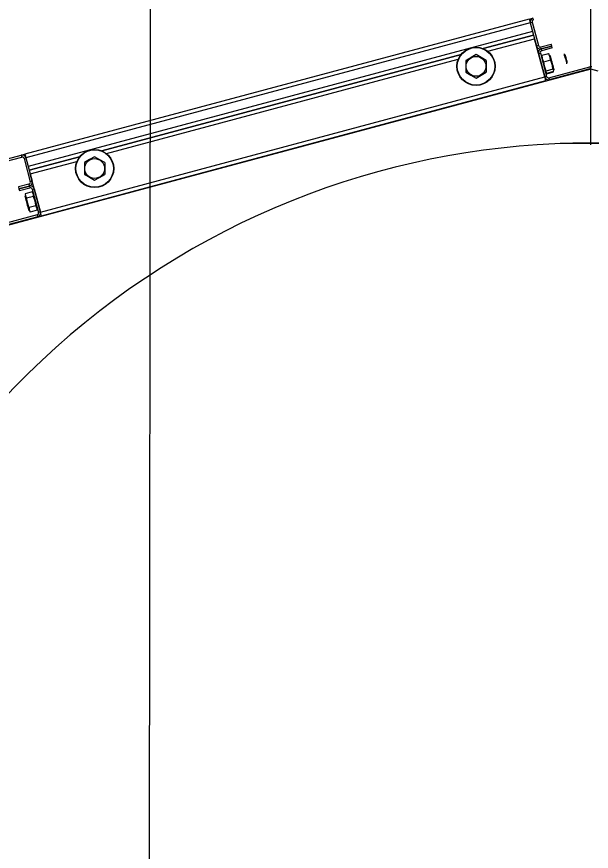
# Model space of a CAD drawing. Extents: x -264205 to -263659, y -1242401 to -1242060.
# Drawn here: x -263795.51 to -263795.082, y -1242142.97 to -1242142.348 of the extents above; entities that cross this region are included whole.
import ezdxf

# ---------------------------------------------------------------- set-up
doc = ezdxf.new("R2010")
doc.units = 0
doc.layers.add('KFA_SO_10-1_PLACHTY', color=7, linetype='Continuous')
doc.layers.add('SITUACIA_DSP_2D', color=7, linetype='Continuous')

msp = doc.modelspace()

# ---------------------------------------------------------------- linework, layer by layer
at = {"layer": 'KFA_SO_10-1_PLACHTY'}
msp.add_lwpolyline([(-263795.396, -1242226.823), (-263795.427, -1242195.892), (-263795.456, -1242167.905), (-263795.427, -1242160.909), (-263795.402, -1242132.887), (-263795.428, -1242101.98)], dxfattribs=at)
at = {"layer": 'SITUACIA_DSP_2D'}
for p, q in [((-263795.0819, -1242142.44311), (-263795.0819, -1242142.24646)), ((-263795.12778, -1242142.34929), (-263795.50401, -1242142.4501)), ((-263795.12705, -1242142.35205), (-263795.50328, -1242142.45286)), ((-263795.12778, -1242142.34929), (-263795.12503, -1242142.34856)), ((-263795.12778, -1242142.34929), (-263795.12777, -1242142.34935)), ((-263795.12777, -1242142.34935), (-263795.12773, -1242142.3495)), ((-263795.12773, -1242142.3495), (-263795.12766, -1242142.34976)), ((-263795.12766, -1242142.34976), (-263795.12757, -1242142.3501)), ((-263795.12757, -1242142.3501), (-263795.12746, -1242142.35052)), ((-263795.12746, -1242142.35052), (-263795.12733, -1242142.35099)), ((-263795.12733, -1242142.35099), (-263795.12719, -1242142.35151)), ((-263795.12719, -1242142.35151), (-263795.12705, -1242142.35205)), ((-263795.12705, -1242142.35205), (-263795.12567, -1242142.35168)), ((-263795.12705, -1242142.35205), (-263795.12533, -1242142.35847)), ((-263795.12705, -1242142.35205), (-263795.12238, -1242142.36948)), ((-263795.12567, -1242142.35168), (-263795.121, -1242142.36911)), ((-263795.12466, -1242142.34993), (-263795.12503, -1242142.34856)), ((-263795.12533, -1242142.35847), (-263795.50155, -1242142.45928)), ((-263795.16221, -1242142.3713), (-263795.12459, -1242142.36122)), ((-263795.12459, -1242142.36122), (-263795.16221, -1242142.3713)), ((-263795.15872, -1242142.37332), (-263795.12385, -1242142.36398)), ((-263795.11623, -1242142.39242), (-263795.12385, -1242142.36398)), ((-263795.121, -1242142.36911), (-263795.12238, -1242142.36948)), ((-263795.11925, -1242142.37012), (-263795.11145, -1242142.36803)), ((-263795.11888, -1242142.3715), (-263795.11925, -1242142.37012)), ((-263795.11109, -1242142.36941), (-263795.11888, -1242142.3715)), ((-263795.11888, -1242142.3715), (-263795.11109, -1242142.36941)), ((-263795.11852, -1242142.37287), (-263795.11888, -1242142.3715)), ((-263795.11072, -1242142.37078), (-263795.11852, -1242142.37287)), ((-263795.11109, -1242142.36941), (-263795.11145, -1242142.36803)), ((-263795.11072, -1242142.37078), (-263795.11109, -1242142.36941)), ((-263795.44668, -1242142.44753), (-263795.17873, -1242142.37573)), ((-263795.17873, -1242142.37573), (-263795.44668, -1242142.44753)), ((-263795.17127, -1242142.37791), (-263795.17512, -1242142.38014)), ((-263795.16752, -1242142.37575), (-263795.17127, -1242142.37791)), ((-263795.16367, -1242142.37798), (-263795.16752, -1242142.37575)), ((-263795.15992, -1242142.38014), (-263795.16367, -1242142.37798)), ((-263795.1209, -1242142.37499), (-263795.12102, -1242142.37453)), ((-263795.1209, -1242142.37499), (-263795.11952, -1242142.37462)), ((-263795.1209, -1242142.37499), (-263795.11623, -1242142.39242)), ((-263795.11952, -1242142.37462), (-263795.11485, -1242142.39205)), ((-263795.11851, -1242142.37708), (-263795.11848, -1242142.37673)), ((-263795.11848, -1242142.37673), (-263795.1184, -1242142.37653)), ((-263795.11847, -1242142.3763), (-263795.11336, -1242142.37493)), ((-263795.1133, -1242142.37516), (-263795.1184, -1242142.37653)), ((-263795.1184, -1242142.37653), (-263795.11822, -1242142.37864)), ((-263795.1129, -1242142.37588), (-263795.1133, -1242142.37516)), ((-263795.1133, -1242142.37516), (-263795.11313, -1242142.3753)), ((-263795.11313, -1242142.3753), (-263795.11293, -1242142.37558)), ((-263795.11217, -1242142.37792), (-263795.1129, -1242142.37588)), ((-263795.11242, -1242142.37618), (-263795.11237, -1242142.37634)), ((-263795.11237, -1242142.37634), (-263795.11224, -1242142.37683)), ((-263795.11224, -1242142.37683), (-263795.11203, -1242142.37763)), ((-263795.11199, -1242142.38003), (-263795.11217, -1242142.37792)), ((-263795.11203, -1242142.37763), (-263795.11175, -1242142.37868)), ((-263795.10188, -1242142.3753), (-263795.10188, -1242142.37531)), ((-263795.10188, -1242142.37531), (-263795.10182, -1242142.37555)), ((-263795.10182, -1242142.37555), (-263795.10167, -1242142.3761)), ((-263795.10167, -1242142.3761), (-263795.10145, -1242142.3769)), ((-263795.10145, -1242142.3769), (-263795.10119, -1242142.37789)), ((-263795.10119, -1242142.37789), (-263795.1009, -1242142.37897)), ((-263795.10101, -1242142.37582), (-263795.10101, -1242142.3758)), ((-263795.10094, -1242142.37606), (-263795.10101, -1242142.37582)), ((-263795.1008, -1242142.37661), (-263795.10094, -1242142.37606)), ((-263795.10059, -1242142.37739), (-263795.1008, -1242142.37661)), ((-263795.10034, -1242142.37832), (-263795.10059, -1242142.37739)), ((-263795.44319, -1242142.44954), (-263795.18074, -1242142.37922)), ((-263795.17512, -1242142.38014), (-263795.17512, -1242142.38393)), ((-263795.17512, -1242142.38393), (-263795.17512, -1242142.38781)), ((-263795.15992, -1242142.38014), (-263795.15992, -1242142.38393)), ((-263795.15992, -1242142.38393), (-263795.15992, -1242142.38781)), ((-263795.11822, -1242142.37864), (-263795.11749, -1242142.38069)), ((-263795.11749, -1242142.38069), (-263795.1171, -1242142.3814)), ((-263795.11199, -1242142.38003), (-263795.1171, -1242142.3814)), ((-263795.1171, -1242142.3814), (-263795.11672, -1242142.38425)), ((-263795.11672, -1242142.38425), (-263795.11579, -1242142.38706)), ((-263795.11152, -1242142.38102), (-263795.11199, -1242142.38003)), ((-263795.11175, -1242142.37868), (-263795.11142, -1242142.37991)), ((-263795.11059, -1242142.38384), (-263795.11152, -1242142.38102)), ((-263795.11142, -1242142.37991), (-263795.11106, -1242142.38126)), ((-263795.11106, -1242142.38126), (-263795.11069, -1242142.38263)), ((-263795.11069, -1242142.38263), (-263795.11034, -1242142.38395)), ((-263795.11021, -1242142.38669), (-263795.11059, -1242142.38384)), ((-263795.11034, -1242142.38395), (-263795.11002, -1242142.38511)), ((-263795.1009, -1242142.37897), (-263795.10061, -1242142.38005)), ((-263795.10061, -1242142.38005), (-263795.10035, -1242142.38104)), ((-263795.10035, -1242142.38104), (-263795.10013, -1242142.38184)), ((-263795.10007, -1242142.3793), (-263795.10034, -1242142.37832)), ((-263795.10013, -1242142.38184), (-263795.09998, -1242142.38239)), ((-263795.09983, -1242142.38022), (-263795.10007, -1242142.3793)), ((-263795.09998, -1242142.38239), (-263795.09992, -1242142.38263)), ((-263795.09992, -1242142.38263), (-263795.09992, -1242142.38264)), ((-263795.09962, -1242142.38099), (-263795.09983, -1242142.38022)), ((-263795.09948, -1242142.38153), (-263795.09962, -1242142.38099)), ((-263795.09941, -1242142.38176), (-263795.09948, -1242142.38153)), ((-263795.09941, -1242142.38177), (-263795.09941, -1242142.38176)), ((-263795.0819, -1242142.38664), (-263795.53244, -1242142.50736)), ((-263795.17512, -1242142.38781), (-263795.17512, -1242142.38892)), ((-263795.17512, -1242142.38892), (-263795.17137, -1242142.39108)), ((-263795.16377, -1242142.39114), (-263795.15992, -1242142.38892)), ((-263795.15992, -1242142.38781), (-263795.15992, -1242142.38892)), ((-263795.11579, -1242142.38706), (-263795.11532, -1242142.38805)), ((-263795.11539, -1242142.38826), (-263795.11546, -1242142.38901)), ((-263795.11546, -1242142.38901), (-263795.11506, -1242142.38965)), ((-263795.11532, -1242142.38805), (-263795.11539, -1242142.38826)), ((-263795.11021, -1242142.38669), (-263795.11532, -1242142.38805)), ((-263795.11506, -1242142.38965), (-263795.11484, -1242142.38984)), ((-263795.10973, -1242142.38847), (-263795.11484, -1242142.38984)), ((-263795.11478, -1242142.39007), (-263795.10967, -1242142.3887)), ((-263795.11311, -1242142.39306), (-263795.08264, -1242142.3849)), ((-263795.11274, -1242142.39444), (-263795.08227, -1242142.38627)), ((-263795.11004, -1242142.38682), (-263795.11021, -1242142.38669)), ((-263795.1096, -1242142.38746), (-263795.11004, -1242142.38682)), ((-263795.11002, -1242142.38511), (-263795.10977, -1242142.38607)), ((-263795.10977, -1242142.38607), (-263795.10959, -1242142.38674)), ((-263795.10973, -1242142.38847), (-263795.10963, -1242142.3882)), ((-263795.10963, -1242142.3882), (-263795.1096, -1242142.38746)), ((-263795.10959, -1242142.38674), (-263795.10949, -1242142.3871)), ((-263795.10949, -1242142.3871), (-263795.10948, -1242142.38715)), ((-263795.08264, -1242142.3849), (-263795.08227, -1242142.38627)), ((-263795.07642, -1242142.38811), (-263795.0819, -1242142.38664)), ((-263795.49246, -1242142.49323), (-263795.11623, -1242142.39242)), ((-263795.49172, -1242142.49598), (-263795.11549, -1242142.39517)), ((-263795.17137, -1242142.39108), (-263795.16752, -1242142.3933)), ((-263795.16752, -1242142.3933), (-263795.16377, -1242142.39114)), ((-263795.11485, -1242142.39205), (-263795.11623, -1242142.39242)), ((-263795.11611, -1242142.39288), (-263795.11623, -1242142.39242)), ((-263795.11608, -1242142.39296), (-263795.11623, -1242142.39242)), ((-263795.11595, -1242142.39348), (-263795.11608, -1242142.39296)), ((-263795.11582, -1242142.39395), (-263795.11595, -1242142.39348)), ((-263795.11571, -1242142.39437), (-263795.11582, -1242142.39395)), ((-263795.11562, -1242142.39471), (-263795.11571, -1242142.39437)), ((-263795.11555, -1242142.39496), (-263795.11562, -1242142.39471)), ((-263795.11551, -1242142.39512), (-263795.11555, -1242142.39496)), ((-263795.11549, -1242142.39517), (-263795.11551, -1242142.39512)), ((-263795.11274, -1242142.39444), (-263795.11311, -1242142.39306)), ((-263795.10485, -1242142.44177), (-263795.05896, -1242142.44177)), ((-263795.59302, -1242142.47395), (-263795.50677, -1242142.45084)), ((-263795.59265, -1242142.47533), (-263795.5064, -1242142.45222)), ((-263795.50677, -1242142.45084), (-263795.50401, -1242142.4501)), ((-263795.50677, -1242142.45084), (-263795.5064, -1242142.45222)), ((-263795.50401, -1242142.4501), (-263795.504, -1242142.45016)), ((-263795.504, -1242142.45016), (-263795.50396, -1242142.45031)), ((-263795.50396, -1242142.45031), (-263795.50389, -1242142.45057)), ((-263795.50389, -1242142.45057), (-263795.5038, -1242142.45091)), ((-263795.5038, -1242142.45091), (-263795.50368, -1242142.45133)), ((-263795.50368, -1242142.45133), (-263795.50356, -1242142.4518)), ((-263795.50356, -1242142.4518), (-263795.50342, -1242142.45232)), ((-263795.50342, -1242142.45232), (-263795.50328, -1242142.45286)), ((-263795.50082, -1242142.46203), (-263795.46319, -1242142.45195)), ((-263795.46319, -1242142.45195), (-263795.50082, -1242142.46203)), ((-263795.45198, -1242142.45197), (-263795.45573, -1242142.45414)), ((-263795.44813, -1242142.4542), (-263795.45198, -1242142.45197)), ((-263795.50465, -1242142.45322), (-263795.50328, -1242142.45286)), ((-263795.50465, -1242142.45322), (-263795.49998, -1242142.47066)), ((-263795.50328, -1242142.45286), (-263795.50155, -1242142.45928)), ((-263795.50328, -1242142.45286), (-263795.4986, -1242142.47029)), ((-263795.50008, -1242142.46479), (-263795.46521, -1242142.45544)), ((-263795.45573, -1242142.45414), (-263795.45958, -1242142.45636)), ((-263795.45958, -1242142.45636), (-263795.45958, -1242142.46015)), ((-263795.44438, -1242142.45636), (-263795.44813, -1242142.4542)), ((-263795.44438, -1242142.45636), (-263795.44438, -1242142.46015)), ((-263795.49246, -1242142.49323), (-263795.50008, -1242142.46479)), ((-263795.45958, -1242142.46015), (-263795.45958, -1242142.46404)), ((-263795.45958, -1242142.46404), (-263795.45958, -1242142.46514)), ((-263795.45958, -1242142.46514), (-263795.45584, -1242142.4673)), ((-263795.44824, -1242142.46736), (-263795.44438, -1242142.46514)), ((-263795.44438, -1242142.46015), (-263795.44438, -1242142.46404)), ((-263795.44438, -1242142.46404), (-263795.44438, -1242142.46514)), ((-263795.4986, -1242142.47029), (-263795.49998, -1242142.47066)), ((-263795.45584, -1242142.4673), (-263795.45198, -1242142.46953)), ((-263795.45198, -1242142.46953), (-263795.44824, -1242142.46736)), ((-263795.50099, -1242142.4724), (-263795.50879, -1242142.47449)), ((-263795.50879, -1242142.47449), (-263795.50842, -1242142.47587)), ((-263795.50842, -1242142.47587), (-263795.50062, -1242142.47378)), ((-263795.50062, -1242142.47378), (-263795.50842, -1242142.47587)), ((-263795.50842, -1242142.47587), (-263795.50805, -1242142.47725)), ((-263795.50805, -1242142.47725), (-263795.50025, -1242142.47516)), ((-263795.50099, -1242142.4724), (-263795.50062, -1242142.47378)), ((-263795.50062, -1242142.47378), (-263795.50025, -1242142.47516)), ((-263795.4985, -1242142.47617), (-263795.49713, -1242142.4758)), ((-263795.4985, -1242142.47617), (-263795.49383, -1242142.4936)), ((-263795.49713, -1242142.4758), (-263795.49246, -1242142.49323)), ((-263795.50387, -1242142.48111), (-263795.50388, -1242142.48107)), ((-263795.50377, -1242142.48146), (-263795.50387, -1242142.48111)), ((-263795.5036, -1242142.48212), (-263795.50377, -1242142.48146)), ((-263795.49858, -1242142.47815), (-263795.50369, -1242142.47952)), ((-263795.50369, -1242142.47952), (-263795.50367, -1242142.48104)), ((-263795.50367, -1242142.48104), (-263795.5031, -1242142.48247)), ((-263795.50335, -1242142.48306), (-263795.5036, -1242142.48212)), ((-263795.50303, -1242142.48422), (-263795.50335, -1242142.48306)), ((-263795.5031, -1242142.48247), (-263795.50276, -1242142.48296)), ((-263795.49766, -1242142.48159), (-263795.50276, -1242142.48296)), ((-263795.50276, -1242142.48296), (-263795.50269, -1242142.48388)), ((-263795.49825, -1242142.47864), (-263795.49858, -1242142.47815)), ((-263795.49768, -1242142.48007), (-263795.49825, -1242142.47864)), ((-263795.49766, -1242142.48159), (-263795.49768, -1242142.48007)), ((-263795.49726, -1242142.48243), (-263795.49766, -1242142.48159)), ((-263795.49632, -1242142.48509), (-263795.49726, -1242142.48243)), ((-263795.50268, -1242142.48553), (-263795.50303, -1242142.48422)), ((-263795.50269, -1242142.48388), (-263795.50219, -1242142.48658)), ((-263795.50232, -1242142.4869), (-263795.50268, -1242142.48553)), ((-263795.50195, -1242142.48825), (-263795.50232, -1242142.4869)), ((-263795.50219, -1242142.48658), (-263795.50122, -1242142.48922)), ((-263795.50162, -1242142.48949), (-263795.50195, -1242142.48825)), ((-263795.50134, -1242142.49055), (-263795.50162, -1242142.48949)), ((-263795.50122, -1242142.48922), (-263795.50092, -1242142.48985)), ((-263795.49581, -1242142.48848), (-263795.50092, -1242142.48985)), ((-263795.50092, -1242142.48985), (-263795.5009, -1242142.49137)), ((-263795.49587, -1242142.48779), (-263795.49632, -1242142.48509)), ((-263795.49581, -1242142.48848), (-263795.49587, -1242142.48779)), ((-263795.49548, -1242142.48897), (-263795.49581, -1242142.48848)), ((-263795.49491, -1242142.4904), (-263795.49548, -1242142.48897)), ((-263795.49484, -1242142.49535), (-263795.5811, -1242142.51846)), ((-263795.50112, -1242142.49136), (-263795.50134, -1242142.49055)), ((-263795.50099, -1242142.49187), (-263795.50112, -1242142.49136)), ((-263795.50094, -1242142.49204), (-263795.50099, -1242142.49187)), ((-263795.5009, -1242142.49137), (-263795.50033, -1242142.4928)), ((-263795.50033, -1242142.4928), (-263795.5, -1242142.49329)), ((-263795.49489, -1242142.49192), (-263795.5, -1242142.49329)), ((-263795.49489, -1242142.49192), (-263795.49491, -1242142.4904)), ((-263795.49484, -1242142.49535), (-263795.49447, -1242142.49672)), ((-263795.49246, -1242142.49323), (-263795.49383, -1242142.4936)), ((-263795.49231, -1242142.49377), (-263795.49246, -1242142.49323)), ((-263795.49217, -1242142.49429), (-263795.49231, -1242142.49377)), ((-263795.49205, -1242142.49476), (-263795.49217, -1242142.49429)), ((-263795.49193, -1242142.49518), (-263795.49205, -1242142.49476)), ((-263795.49184, -1242142.49552), (-263795.49193, -1242142.49518)), ((-263795.49178, -1242142.49577), (-263795.49184, -1242142.49552)), ((-263795.49173, -1242142.49593), (-263795.49178, -1242142.49577)), ((-263795.49172, -1242142.49598), (-263795.49173, -1242142.49593)), ((-263795.49447, -1242142.49672), (-263795.58073, -1242142.51983))]:
    msp.add_line(p, q, dxfattribs=at)
for centre, radius in [((-263795.16752, -1242142.38453), 0.01425), ((-263795.16752, -1242142.38453), 0.01401), ((-263795.16752, -1242142.38453), 0.00739), ((-263795.45198, -1242142.46075), 0.01425), ((-263795.45198, -1242142.46075), 0.01401), ((-263795.45198, -1242142.46075), 0.00739)]:
    msp.add_circle(centre, radius, dxfattribs=at)
for centre, radius, start, end in [((-263795.12429, -1242142.35131), 0.00285, 105.00001, 195), ((-263795.12429, -1242142.35131), 0.00143, 105.00001, 195), ((-263795.11962, -1242142.36874), 0.00285, 195, 285.00001), ((-263795.11962, -1242142.36874), 0.00143, 195, 285.00001), ((-263795.11815, -1242142.37425), 0.00285, 105.00001, 195), ((-263795.11815, -1242142.37425), 0.00143, 105.00001, 195), ((-263795.0819, -1242142.38765), 0.00285, 74.99999, 105.00001), ((-263795.0819, -1242142.38765), 0.00143, 74.99999, 105.00001), ((-263795.11348, -1242142.39168), 0.00285, 195, 285.00001), ((-263795.11348, -1242142.39168), 0.00143, 195, 285.00001), ((-263795.0819, -1242143.04027), 0.5985, 324.56502, 215.43498), ((-263795.50603, -1242142.45359), 0.00285, 15, 105.00001), ((-263795.50603, -1242142.45359), 0.00143, 15, 105.00001), ((-263795.50136, -1242142.47103), 0.00142, 285.00001, 15), ((-263795.50136, -1242142.47103), 0.00285, 285.00001, 15), ((-263795.49988, -1242142.47653), 0.00285, 15, 105.00001), ((-263795.49988, -1242142.47653), 0.00143, 15, 105.00001), ((-263795.49521, -1242142.49397), 0.00143, 285.00001, 15), ((-263795.49521, -1242142.49397), 0.00285, 285.00001, 15)]:
    msp.add_arc(centre, radius, start, end, dxfattribs=at)

doc.saveas('drawing.dxf')
